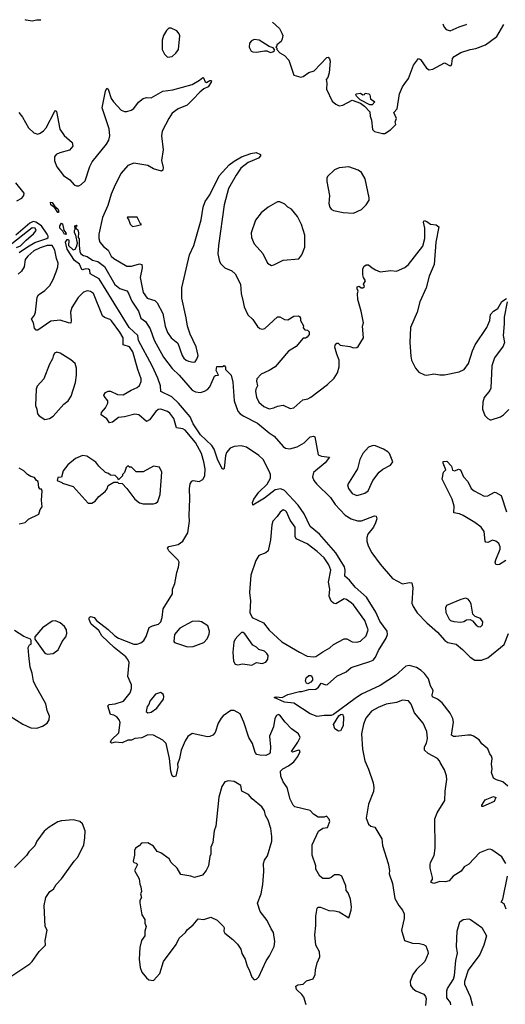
# Model space of a CAD drawing. Extents: x 1468344 to 1613994, y 525695 to 643861.
# Tile 426 of 427: x 1605288 to 1609446, y 632209 to 640640. Entities that reach past the tile are written whole.
import ezdxf

# ---------------------------------------------------------------- set-up
doc = ezdxf.new("R2010")
doc.units = 0

msp = doc.modelspace()

# ---------------------------------------------------------------- linework, layer by layer
at = {"layer": '0CON10XD'}
for points in [[(1605467.7, 640638.4), (1605470, 640635), (1605436.4, 640636.4), (1605395, 640626.7), (1605345, 640635.4), (1605334.1, 640639.6)], [(1606555, 640317.5), (1606595, 640323.3), (1606625, 640352.5), (1606646.7, 640385), (1606660.7, 640500.7), (1606655, 640517.5), (1606633.6, 640543.6), (1606585, 640566.7), (1606565, 640566.7), (1606545, 640547.5), (1606520, 640505), (1606507.5, 640465), (1606507.5, 640385), (1606527.5, 640345), (1606555, 640317.5)], [(1607454.2, 640619.7), (1607513.3, 640565), (1607533.3, 640525), (1607540, 640505), (1607536.7, 640475), (1607526.4, 640453.6), (1607490, 640425), (1607490, 640415), (1607480, 640405), (1607490, 640395), (1607490, 640385), (1607517, 640357), (1607555, 640333.3), (1607592.3, 640292.3), (1607634.1, 640164.1), (1607695, 640148), (1607715, 640153.8), (1607765, 640188.8), (1607808.3, 640201.7), (1607917.5, 640315), (1607928.3, 640318.3), (1607941.2, 640305), (1607946, 640285), (1607937.5, 640185), (1607926.7, 640145), (1607911.2, 640128.8), (1607919.2, 640095), (1607916, 640046), (1607965, 639942.5), (1607996.4, 639916.4), (1608025, 639903.3), (1608055, 639906.7), (1608135, 639950), (1608205, 639924), (1608239.8, 639899.8), (1608285, 639850), (1608288, 639815), (1608300.7, 639780.7), (1608309.3, 639699.3), (1608325, 639683.3), (1608395, 639663.8), (1608415, 639666.2), (1608463, 639697), (1608508, 639742), (1608504.2, 639765), (1608515.7, 639795), (1608490.8, 639845), (1608520.6, 639875), (1608540, 640005), (1608566, 640065), (1608585.6, 640094.4), (1608618, 640135), (1608660.5, 640249.5), (1608701.7, 640308.3), (1608718.8, 640298.8), (1608770, 640225), (1608795, 640210.6), (1608825, 640215.5), (1608925, 640270.9), (1608975, 640245.8), (1608982.5, 640247.5), (1608989.3, 640260.7), (1608993.1, 640306.9), (1609006.8, 640323.2), (1609065, 640359.2), (1609145, 640385.6), (1609195, 640392.5), (1609275.6, 640424.4), (1609373.8, 640495), (1609432, 640597.4)], [(1608910.6, 640605.3), (1608922.9, 640575), (1608940, 640555), (1608975, 640544.4), (1609050.6, 640579.4), (1609111.4, 640598.6), (1609116.6, 640602.2)], [(1607435, 640360), (1607455, 640363.3), (1607470, 640375), (1607470, 640385), (1607458.3, 640398.3), (1607425, 640410), (1607337.5, 640465), (1607295, 640468.8), (1607271.7, 640458.3), (1607255, 640440), (1607252, 640405), (1607271.4, 640371.4), (1607285, 640363.3), (1607315, 640361.2), (1607385, 640373.3), (1607405, 640372.5), (1607435, 640360)], [(1605280, 639845), (1605312.2, 639805), (1605364.7, 639714.7), (1605409.3, 639670.7), (1605445, 639660.5), (1605465, 639667.3), (1605492.4, 639687.6), (1605515.4, 639715), (1605585, 639850), (1605595, 639862.5), (1605603.9, 639853.9), (1605631.1, 639701.1), (1605668.3, 639648.3), (1605738.8, 639588.8), (1605743.9, 639556.1), (1605715, 639521.4), (1605630.7, 639499.3), (1605601.2, 639485), (1605585.8, 639465), (1605585, 639432.5), (1605605, 639378.8), (1605662.5, 639305), (1605718.6, 639268.6), (1605755.8, 639225.8), (1605775.9, 639215.9), (1605795, 639217.5), (1605815, 639228.6), (1605848.8, 639261.2), (1605887.8, 639382.2), (1605908.1, 639421.9), (1606031.1, 639575), (1606050.9, 639609.1), (1606060, 639645), (1606053.8, 639705), (1605994, 639885), (1606022.1, 640027.9), (1606035, 640052.5), (1606046.2, 640045), (1606070.8, 639965), (1606092, 639935), (1606155.9, 639865.9), (1606185, 639853.8), (1606205, 639853.8), (1606243.9, 639866.1), (1606265, 639880), (1606305, 639933.3), (1606345, 639966), (1606375, 639973.8), (1606415, 639970), (1606515, 640027.8), (1606600.5, 640039.5), (1606765, 640084.2), (1606829.2, 640120.8), (1606855, 640143.3), (1606862.5, 640142.5), (1606875, 640107.5), (1606887, 640103), (1606915, 640120), (1606925, 640120), (1606930, 640115), (1606927.5, 640105), (1606902.5, 640065), (1606865, 640046.7), (1606830.5, 640019.5), (1606770.8, 639955)], [(1606770.8, 639955), (1606722.6, 639907.4), (1606645, 639876.7), (1606595, 639839.4), (1606564.3, 639795), (1606508.1, 639685), (1606501.4, 639645), (1606515.7, 639525), (1606503.3, 639435), (1606516.2, 639375), (1606515, 639352.5), (1606503.9, 639343.9), (1606435, 639364), (1606385, 639392), (1606265, 639412.2), (1606215, 639391.9), (1606155.8, 639324.2), (1606105.4, 639225), (1606072.5, 639145), (1606042, 639048), (1605997.5, 638945), (1605966, 638804), (1605964.6, 638765), (1605975, 638734.3), (1606005, 638697.8), (1606045.6, 638665), (1606072.9, 638615), (1606094.4, 638595), (1606205, 638530.4), (1606245, 638530), (1606315, 638548.2), (1606335, 638543.8), (1606337.5, 638515), (1606320.9, 638430.9), (1606344.6, 638305), (1606378.6, 638255), (1606444, 638235), (1606466.5, 638215), (1606515, 638123.3), (1606535, 638016.7), (1606555, 637962), (1606585, 637914.3), (1606640.9, 637870.9), (1606680, 637765), (1606695, 637742), (1606715, 637724.2), (1606735, 637716.2), (1606775, 637707.5), (1606789.3, 637710.7), (1606805, 637732.5), (1606815.6, 637765), (1606797.9, 637837.9), (1606747, 637947), (1606724.4, 638014.4), (1606715, 638087.5), (1606675.6, 638255), (1606675.5, 638345), (1606742.2, 638625), (1606778.5, 638705), (1606842.2, 638925), (1606859.2, 639035), (1606875, 639082.5), (1606915, 639138.8), (1606995, 639302), (1607082.3, 639397.7), (1607125, 639428.8), (1607187.5, 639465), (1607266, 639494), (1607313.6, 639503.6), (1607350, 639485), (1607350, 639475), (1607332.5, 639455), (1607245, 639416), (1607182.1, 639367.9), (1607140.6, 639309.4), (1607076.5, 639195), (1607039.1, 639055), (1606990.4, 638705), (1606985.5, 638635), (1606998.9, 638568.9), (1607009.7, 638549.7), (1607044.4, 638514.4), (1607105, 638489.2), (1607134.4, 638464.4), (1607178.6, 638375), (1607184.3, 638294.3), (1607200.8, 638225), (1607210.3, 638180.3), (1607241.9, 638111.9), (1607285, 638074), (1607325, 638013.8), (1607345, 637996.2), (1607365, 637991.2), (1607386.7, 637995), (1607495, 638096.2), (1607515, 638096.2), (1607555, 638073.8), (1607585, 638071.2), (1607635, 638101.2), (1607673, 638103), (1607685, 638097.5), (1607692.5, 638085), (1607692.5, 638065), (1607717, 638017), (1607715, 638000), (1607730, 637985), (1607751.7, 637981.7), (1607767, 637967), (1607767.5, 637945), (1607749.3, 637920.7), (1607735, 637912.5), (1607715, 637912.5), (1607655, 637842.5), (1607589.3, 637800.7), (1607475, 637667.8), (1607423.8, 637636.2), (1607355, 637605.5), (1607319.5, 637565), (1607315.5, 637545), (1607323.1, 637505), (1607309.2, 637475), (1607307.1, 637455), (1607315, 637407.5), (1607335.8, 637365), (1607378.3, 637328.3), (1607425, 637307.5), (1607465, 637315.8), (1607495, 637330.8), (1607545, 637340), (1607605, 637310.8), (1607634.3, 637315.7), (1607713.8, 637385), (1607755, 637394.4), (1607782.2, 637407.8), (1607922.5, 637517.5), (1607979.5, 637570.5), (1608010, 637615), (1608023, 637667), (1608023.3, 637725), (1608002.5, 637775), (1607987.5, 637835), (1607988.3, 637851.7), (1608005, 637870), (1608015, 637870), (1608033, 637853), (1608115, 637841.2), (1608145, 637831.2), (1608175, 637833.8), (1608185, 637842.5), (1608231.2, 637915), (1608223.8, 638015), (1608231.2, 638045), (1608212, 638145), (1608183.6, 638243.6), (1608181.2, 638295), (1608186.7, 638315), (1608177.5, 638335), (1608178.3, 638351.7), (1608195, 638357.5), (1608213.3, 638343.3), (1608225, 638342.5), (1608240, 638355), (1608232.5, 638375), (1608250, 638405), (1608233, 638433), (1608227.5, 638455), (1608227, 638503), (1608233.9, 638526.1), (1608255, 638540), (1608275, 638540), (1608307.5, 638515), (1608335, 638496.7), (1608375, 638481.2), (1608465, 638491.2), (1608515, 638487.5), (1608585, 638517.5), (1608615.9, 638544.1), (1608740, 638700), (1608758, 638765), (1608756.2, 638855), (1608746.7, 638905), (1608750, 638920), (1608775, 638912.5), (1608805, 638887.5), (1608855, 638882.5), (1608876.7, 638865), (1608851.2, 638735), (1608837, 638543), (1608794, 638445), (1608769.2, 638345), (1608715, 638222.5), (1608690, 638135), (1608634.2, 638005), (1608630, 637875), (1608638.3, 637758.3), (1608644, 637724), (1608676.9, 637655), (1608705, 637620.8), (1608755, 637597.5), (1608775, 637595.8), (1608835, 637607.5), (1608885, 637598), (1608925, 637598.8), (1609050, 637625), (1609094.2, 637645.8), (1609131.4, 637695), (1609164.4, 637805), (1609186.9, 637855), (1609287.1, 638005), (1609312.5, 638065), (1609320.6, 638115), (1609345.5, 638145), (1609382.3, 638167.7), (1609415, 638226), (1609455, 638252.5)], [(1608285, 639910.8), (1608204.2, 639954.2), (1608173.3, 639985), (1608167.5, 639995), (1608170, 640005), (1608205, 640010), (1608225, 639997.5), (1608240, 640000), (1608245, 640010), (1608277.5, 640005), (1608286.2, 639995), (1608291.7, 639961.7), (1608330, 639935), (1608305, 639911.2), (1608285, 639910.8)], [(1608145, 638984.2), (1608215, 639013.8), (1608255.6, 639054.4), (1608280, 639095), (1608280.8, 639115), (1608245, 639277.5), (1608215, 639330), (1608185, 639350), (1608105, 639381.2), (1608025, 639372), (1607982.5, 639355), (1607923.6, 639296.4), (1607917, 639283), (1607916.7, 639255), (1607940, 639135), (1607936.2, 639065), (1607942.5, 639035), (1607955, 639016.2), (1607976, 639006), (1608057.4, 638987.4), (1608145, 638984.2)], [(1605262.5, 639087.5), (1605307.3, 639112.7), (1605323.3, 639135), (1605326.4, 639155), (1605255, 639241.4)], [(1605615, 638987.5), (1605588, 639028), (1605556.2, 639055), (1605552, 639078), (1605565, 639073.3), (1605590.5, 639040.5), (1605615, 639021.2), (1605620, 639005), (1605620, 638990), (1605615, 638987.5)], [(1607445, 638536), (1607465, 638540), (1607545, 638582), (1607678.3, 638591.7), (1607704.2, 638625.8), (1607728.3, 638691.7), (1607730, 638795), (1607701.2, 638885), (1607668, 638955), (1607615, 639016.2), (1607585, 639033.8), (1607559.8, 639059.8), (1607515, 639080.8), (1607495, 639079.2), (1607415.9, 639034.1), (1607355, 638986.7), (1607307.3, 638922.7), (1607270, 638815), (1607272, 638775), (1607295, 638720), (1607369.1, 638639.1), (1607410.8, 638555), (1607445, 638536)], [(1606255, 638870), (1606285, 638873.3), (1606330, 638885), (1606321.7, 638891.7), (1606295, 638950), (1606210.7, 638949.3), (1606207.5, 638945), (1606223.8, 638923.8), (1606235, 638887.5), (1606255, 638870)], [(1605262.3, 638687.7), (1605296.4, 638703.6), (1605345, 638751.4), (1605406.3, 638805), (1605430.7, 638835), (1605420.3, 638855), (1605395, 638857.3), (1605180.8, 638689.2)], [(1605284.6, 638645), (1605355, 638695.8), (1605419.4, 638730.6), (1605521.2, 638765), (1605531.2, 638775), (1605532.1, 638785), (1605524, 638804), (1605474.3, 638874.3), (1605427.2, 638907.2), (1605405, 638911.1), (1605375, 638896.7), (1605255, 638795.5)], [(1605685, 638800), (1605670, 638805), (1605658.8, 638828.8), (1605632.9, 638855), (1605632, 638875), (1605645, 638897.5), (1605655, 638892.5), (1605666.2, 638836.2), (1605683.3, 638815), (1605685, 638800)], [(1609466.7, 634076.7), (1609425, 634115.5), (1609370.3, 634130.3), (1609345.8, 634145.8), (1609329.2, 634195), (1609334.2, 634225), (1609329.2, 634265), (1609332.5, 634315), (1609327.5, 634335), (1609313.2, 634353.2), (1609295.9, 634395.9), (1609245, 634440), (1609222.7, 634472.7), (1609175, 634505.7), (1609155, 634512.9), (1609125, 634513.1), (1609021.1, 634501.1), (1609003.1, 634503.1), (1608986, 634515), (1609001.5, 634625), (1608996.2, 634655), (1608975, 634701.1), (1608905, 634791.2), (1608865, 634821.3), (1608822.5, 634842.5), (1608819.4, 634855), (1608827.3, 634895), (1608806.8, 634935), (1608787.6, 634995), (1608755, 635040.4), (1608725, 635068), (1608685, 635093.1), (1608625, 635108.9), (1608595, 635105.4), (1608505, 635023.6), (1608375, 634939.7), (1608214, 634865), (1608161.9, 634828.1), (1607975, 634689.6), (1607955, 634682.5), (1607895, 634681.9), (1607835, 634672.2), (1607775, 634695.8), (1607636.5, 634786.5), (1607555, 634796.2), (1607467.5, 634835), (1607485, 634842.5), (1607535, 634837.5), (1607585, 634862), (1607685, 634886.7), (1607705, 634886.7), (1607765, 634904), (1607825, 634906.7), (1607847.1, 634925), (1607870.8, 634959.2), (1607910, 634945), (1607925, 634946.2), (1608002.4, 635017.6), (1608084.4, 635055.6), (1608125.6, 635094.4), (1608285, 635143.8), (1608315, 635156.4), (1608335, 635182.2), (1608361.2, 635238.8), (1608425.5, 635345.5), (1608437, 635377), (1608434.7, 635405), (1608371.1, 635491.1), (1608336.3, 635566.3), (1608256.7, 635695), (1608160.3, 635780.3), (1608111.7, 635841.7), (1608071.1, 635875), (1608076.2, 635925), (1608068.3, 635955), (1607995.5, 636075), (1607854.2, 636235), (1607775, 636301.5), (1607725, 636408.7), (1607672.8, 636482.8), (1607555, 636609.3), (1607525, 636624.1), (1607475, 636614.1), (1607385, 636541.8), (1607283.3, 636483.3), (1607281.2, 636505), (1607292.9, 636535), (1607336.9, 636595), (1607408.3, 636661.7), (1607434.6, 636715), (1607434.7, 636745), (1607424.7, 636775), (1607372.1, 636875), (1607337.2, 636907.2), (1607230.7, 636980.7), (1607185, 636991.1), (1607125, 636985.3), (1607089.2, 636970.8), (1607058.8, 636935), (1607049.6, 636905), (1607039.3, 636800.7), (1607035, 636790), (1607025, 636792.5), (1606985, 636868.8), (1606952.8, 636962.8), (1606933.3, 636993.3), (1606835, 637086.2), (1606775, 637180.5), (1606749.2, 637239.2), (1606647.2, 637357.2), (1606590.6, 637410.6), (1606498, 637455), (1606492.7, 637505), (1606470.4, 637570.4), (1606422.3, 637675), (1606305, 637892.5), (1606301.1, 637935), (1606224.6, 638005), (1606028.9, 638325), (1605970, 638420), (1605892.5, 638465), (1605887.5, 638495), (1605877.5, 638505), (1605855, 638506.2), (1605825, 638496.7), (1605820.5, 638500.5), (1605800, 638545), (1605757, 638577), (1605695.5, 638675), (1605679.5, 638735), (1605695, 638758), (1605705, 638756.7), (1605708.1, 638748.1), (1605707.1, 638707.1), (1605745, 638668), (1605763.3, 638675), (1605773.8, 638695), (1605782.5, 638725), (1605770, 638795), (1605757.5, 638815), (1605757.5, 638835), (1605762.5, 638845), (1605760, 638875), (1605775, 638880), (1605780, 638875), (1605770, 638865), (1605770, 638855), (1605785, 638840), (1605792.5, 638815), (1605790, 638775), (1605796.4, 638763.6), (1605797.5, 638705), (1605803.8, 638655), (1605812, 638635), (1605835, 638621.2), (1605865, 638613.3), (1605911.5, 638581.5), (1605958.3, 638568.3), (1606015, 638526.7), (1606103.6, 638373.6), (1606145, 638338), (1606205, 638319.2), (1606217.5, 638305), (1606237.5, 638255), (1606248.9, 638228.9), (1606305.5, 638145), (1606326, 638085), (1606364.2, 638055), (1606405, 637993.8), (1606439.2, 637895), (1606519.4, 637749.4), (1606592.4, 637652.4), (1606655, 637596.4), (1606765, 637467.3), (1606795, 637452.5), (1606835, 637447.5), (1606871.7, 637458.3), (1606895, 637472.5), (1606915.6, 637495), (1606955, 637586.2), (1606965, 637593.3), (1606990, 637595), (1606971.2, 637635), (1606975, 637670), (1607025, 637670), (1607038.3, 637678.3), (1607050, 637665), (1607050, 637645), (1607100, 637595), (1607113.3, 637535), (1607125.5, 637375.5), (1607155, 637288.8), (1607175.4, 637265.4), (1607207.5, 637245), (1607325, 637183.9), (1607425, 637101.5), (1607468, 637075), (1607544.4, 636985), (1607565, 636970), (1607600, 636965), (1607665, 636982), (1607725, 637016.2), (1607775, 637068.8), (1607805, 637073.3), (1607815, 637067.5), (1607843.9, 636913.9), (1607871.7, 636901.7), (1607940, 636895), (1607904, 636845), (1607805, 636762), (1607796.5, 636725), (1607805.6, 636695), (1607829.5, 636665), (1607949.6, 636549.6), (1607989.6, 636489.6), (1608075, 636396.8), (1608125, 636366.1), (1608181.7, 636348.3), (1608215, 636348.5), (1608325, 636391.2), (1608340, 636390), (1608345.7, 636365.7), (1608335, 636331.2), (1608316.4, 636295), (1608269.6, 636235), (1608259.6, 636205), (1608261.1, 636175), (1608272.7, 636135), (1608304, 636075), (1608375, 635976.5), (1608478.8, 635855), (1608565, 635808.8), (1608625, 635821.2), (1608645, 635816.7), (1608652.9, 635775), (1608646.5, 635645), (1608656.7, 635615), (1608690.1, 635560.1), (1608774.4, 635474.4), (1608864.7, 635395), (1608927.1, 635325), (1608955, 635308), (1609025, 635291.8), (1609078.3, 635248.3), (1609145, 635182.1), (1609185, 635157.1), (1609243.3, 635155), (1609295, 635176), (1609435, 635290.6), (1609474.7, 635385.3)], [(1606496.2, 637306.2), (1606475, 637301.1), (1606455, 637285.7), (1606398.6, 637215), (1606375, 637199.2), (1606308.8, 637255), (1606275, 637262.5), (1606185, 637238.6), (1606135, 637234.2), (1606084, 637195), (1606057.7, 637187.7), (1606035, 637222), (1605986.7, 637255), (1605987.5, 637275), (1606024.2, 637315), (1606044.2, 637355), (1606042, 637375), (1606010.8, 637415), (1606008.8, 637425), (1606022.9, 637447.1), (1606045, 637458), (1606065, 637458.6), (1606125, 637430), (1606175, 637427.1), (1606242.7, 637467.3), (1606295, 637489.4), (1606315, 637508), (1606328.5, 637541.5), (1606328.8, 637565), (1606298.5, 637645), (1606257.2, 637795), (1606227.7, 637837.7), (1606174.6, 637854.6), (1606173.4, 637915), (1606145.9, 637965), (1606075, 638062.2), (1606062.4, 638072.4), (1606015, 638088.6), (1605998.6, 638105), (1605920.8, 638295), (1605895, 638312.9), (1605865, 638317.5), (1605834.7, 638305.3), (1605790.4, 638259.6), (1605733.7, 638176.3), (1605723.1, 638135), (1605730, 638065), (1605725, 638042), (1605705, 638043.5), (1605635, 638067.5), (1605555, 638057.6), (1605445, 637980), (1605430.7, 637980.7), (1605415, 637997.5), (1605405.8, 638045), (1605390, 638075), (1605415, 638108.8), (1605424.2, 638134.2), (1605437.5, 638265), (1605448.8, 638285), (1605505, 638320.8), (1605545.3, 638364.7), (1605573.8, 638415), (1605600.3, 638479.7), (1605616, 638525), (1605618, 638555), (1605602.7, 638595), (1605590.6, 638665), (1605565.4, 638705.4), (1605525, 638707.6), (1605462.6, 638687.4), (1605410.5, 638659.5), (1605357.2, 638615), (1605335.4, 638585), (1605327.1, 638525), (1605303.9, 638486.1), (1605275, 638462)], [(1609463.3, 638225), (1609436.1, 638093.9), (1609437.5, 638035), (1609428.8, 637935), (1609440, 637875), (1609426.7, 637845), (1609353.3, 637743.3), (1609331.2, 637675), (1609320.8, 637485), (1609312.5, 637465), (1609264.4, 637405), (1609252.7, 637365), (1609249.4, 637305), (1609272, 637252), (1609295, 637225.8), (1609315, 637214.2), (1609325, 637212.5), (1609405, 637239.2), (1609431.2, 637255), (1609476.8, 637303.2)], [(1605505, 637216.7), (1605545, 637223.8), (1605576.2, 637245), (1605665, 637348.8), (1605703.9, 637376.1), (1605728.8, 637415), (1605765, 637532.5), (1605774.2, 637595), (1605775.9, 637655.9), (1605762.5, 637695), (1605725, 637726.7), (1605635, 637783.3), (1605605, 637792.5), (1605587, 637783), (1605575, 637760), (1605570, 637735), (1605545, 637691.2), (1605495.7, 637565), (1605437.1, 637502.9), (1605428.6, 637475), (1605423.8, 637335), (1605436.2, 637305), (1605440, 637265), (1605455, 637246.7), (1605505, 637216.7)], [(1607741.9, 632205), (1607719.8, 632269.8), (1607705, 632292), (1607658.8, 632335), (1607653.3, 632365), (1607670, 632375), (1607715, 632381.2), (1607745, 632411.2), (1607801.7, 632428.3), (1607816.7, 632465), (1607820, 632505), (1607835.9, 632564.1), (1607858, 632615), (1607855, 632657.5), (1607822.5, 632715), (1607814, 632805), (1607822.9, 632885), (1607822.5, 632965), (1607836.4, 633033.6), (1607845, 633040), (1607865, 633040), (1607935, 633013.3), (1607985, 633010), (1608025, 633000), (1608105, 632950), (1608127.5, 633015), (1608130, 633045), (1608119.3, 633109.3), (1608100, 633165), (1608083.3, 633185), (1608080, 633225), (1608047.5, 633305), (1608025, 633317.5), (1607985, 633317.5), (1607956.4, 633293.6), (1607935, 633287.5), (1607885, 633287.5), (1607857, 633307), (1607823.3, 633365), (1607823.3, 633395), (1607791.2, 633485), (1607791.2, 633575), (1607847, 633693), (1607885, 633717.5), (1607925, 633722.5), (1607943.8, 633775), (1607936.7, 633795), (1607915, 633820), (1607895, 633812.5), (1607845, 633812.5), (1607805, 633836.7), (1607775, 633870), (1607645, 633900), (1607630, 633915), (1607604.4, 633964.4), (1607577.8, 634065), (1607544.4, 634115), (1607525, 634162.5), (1607521.2, 634205), (1607540, 634225), (1607589.7, 634250.3), (1607635, 634284), (1607668.6, 634331.4), (1607689.2, 634375), (1607685, 634383.3), (1607674.6, 634385.4), (1607625, 634368), (1607614.2, 634375), (1607670, 634455), (1607689.4, 634495), (1607675, 634523.8), (1607615, 634568), (1607562.5, 634625), (1607516, 634685), (1607505, 634690.8), (1607487, 634683), (1607473.1, 634655), (1607461.4, 634585), (1607427.1, 634505), (1607435.8, 634415), (1607433.3, 634365), (1607425, 634353.3), (1607395, 634340), (1607345, 634341.2), (1607318.8, 634348.8), (1607304.4, 634364.4), (1607282.1, 634442.1), (1607249.2, 634495), (1607208, 634625), (1607175.8, 634695.8), (1607125, 634724), (1607095, 634724), (1607030.9, 634679.1), (1607012, 634658), (1606988.9, 634615), (1606963, 634537), (1606943.3, 634515), (1606915, 634501.2), (1606895, 634500), (1606765, 634526.7), (1606728.3, 634501.7), (1606704, 634465), (1606670.8, 634385), (1606657.1, 634315), (1606640, 634265), (1606641.2, 634238.8), (1606626.1, 634163.9), (1606605, 634156.7), (1606595, 634166.7), (1606582.2, 634205), (1606570.6, 634315), (1606543, 634443), (1606515, 634470.8), (1606432.8, 634512.8), (1606385, 634515.3), (1606335, 634492.1), (1606275, 634486.2), (1606245, 634471.9), (1606215, 634470.4), (1606165, 634448.7), (1606105, 634454.7), (1606075, 634446.5), (1606065, 634452.5), (1606074.6, 634475), (1606138.6, 634535), (1606147.7, 634622.3), (1606140.4, 634645), (1606119.7, 634669.7), (1606095, 634685.7), (1606065, 634691.2), (1606042.5, 634765), (1606053, 634777), (1606105, 634781.2), (1606177.5, 634805), (1606233.9, 634876.1), (1606245.8, 634914.2), (1606245.8, 634945), (1606215.3, 635015), (1606224.7, 635134.7), (1606215, 635161.9), (1606196.2, 635185), (1606096.2, 635265), (1605992.5, 635365), (1605965, 635410), (1605900, 635465), (1605882.5, 635505), (1605883, 635517), (1605895, 635530), (1605925, 635521.2), (1605946.7, 635496.7), (1606045, 635419.4), (1606103.5, 635363.5), (1606134.1, 635344.1), (1606265, 635293.8), (1606295, 635292.2), (1606325, 635304.4), (1606350.8, 635325), (1606372, 635358), (1606398.1, 635435), (1606425, 635449.4), (1606475.9, 635464.1), (1606495.9, 635484.1), (1606509.3, 635520.7), (1606516.7, 635595), (1606596, 635725), (1606597.3, 635762.7), (1606616.8, 635813.2), (1606635, 635906.7), (1606649.1, 635950.9), (1606654, 635995), (1606645, 636011.2), (1606565, 636091.2), (1606553.8, 636116.2), (1606565, 636128.8), (1606644.3, 636145.7), (1606685.6, 636174.4), (1606728.8, 636245), (1606743.1, 636345), (1606738.1, 636395), (1606744.2, 636535.8), (1606741.1, 636625), (1606748.1, 636665), (1606762.8, 636687.2), (1606775, 636694.3), (1606825, 636685.8), (1606855, 636704), (1606872.2, 636735), (1606875.4, 636795), (1606866, 636855), (1606845.9, 636925), (1606795, 637020.4), (1606705, 637126.2), (1606685, 637136.8), (1606630.8, 637145), (1606608.8, 637225), (1606575, 637270.6), (1606554.6, 637284.6), (1606496.2, 637306.2)], [(1608175, 636567.1), (1608205, 636573.1), (1608243.8, 636586.2), (1608270.8, 636605), (1608310.6, 636695), (1608365, 636766), (1608397.9, 636792.1), (1608462.5, 636825), (1608482.5, 636855), (1608453.3, 636925), (1608439.5, 636939.5), (1608402.7, 636962.7), (1608335, 636991.9), (1608315, 636993.3), (1608275, 636980.5), (1608225.7, 636925), (1608200, 636875), (1608181.4, 636795), (1608094.3, 636655.7), (1608104.2, 636625), (1608135, 636582.5), (1608175, 636567.1)], [(1606435, 636493.8), (1606455, 636498.8), (1606471.2, 636515), (1606490, 636575), (1606506.7, 636765), (1606485, 636807.5), (1606435, 636817.5), (1606345, 636767.5), (1606285, 636767.5), (1606245, 636807.5), (1606228.3, 636808.3), (1606215, 636820), (1606200, 636805), (1606187, 636763), (1606170, 636745), (1606170, 636735), (1606135, 636700), (1606130, 636715), (1606106.1, 636736.1), (1606065, 636740), (1606050, 636755), (1606023.6, 636763.6), (1605965, 636816.7), (1605941.2, 636851.2), (1605863.9, 636903.9), (1605825, 636908.8), (1605765, 636883.3), (1605701.2, 636828.8), (1605661.7, 636778.3), (1605646.7, 636723.3), (1605615, 636720), (1605610, 636695), (1605648.3, 636678.3), (1605655, 636670), (1605745, 636642.5), (1605875, 636500), (1605905, 636500), (1605935, 636517.5), (1605965, 636557.5), (1606020, 636600), (1606035.9, 636624.1), (1606045, 636652.5), (1606095, 636680), (1606125, 636680), (1606135, 636670), (1606165, 636667.5), (1606206.7, 636625), (1606273, 636533), (1606315, 636503.8), (1606346.1, 636493.9), (1606435, 636493.8)], [(1609449.8, 636010.2), (1609395, 635974.3), (1609375, 635971.2), (1609366.1, 635976.1), (1609358.8, 635995), (1609363.6, 636013.6), (1609401.9, 636105), (1609402.9, 636125), (1609389.2, 636155), (1609365, 636175.8), (1609335, 636183.3), (1609295, 636163.3), (1609280, 636165), (1609273.3, 636175), (1609266.4, 636256.4), (1609238.6, 636295), (1609185, 636335.5), (1609085, 636395.8), (1609055, 636408), (1609006.7, 636416.7), (1609007.5, 636475), (1608991.9, 636535), (1608906.2, 636705), (1608916.7, 636765), (1608937.5, 636785), (1608913, 636843), (1608913, 636857), (1608945, 636860), (1608986.1, 636816.1), (1608995, 636782.5), (1609015, 636777.5), (1609045, 636792.5), (1609062.5, 636785), (1609087.5, 636725), (1609125.8, 636685.8), (1609154.5, 636624.5), (1609178.8, 636605), (1609265, 636561.2), (1609295, 636563.8), (1609353, 636593), (1609365, 636592.5), (1609410, 636565), (1609455.7, 636425)], [(1605285, 636322), (1605335.9, 636334.1), (1605365, 636363.8), (1605453.3, 636405), (1605463.3, 636445), (1605480.7, 636469.3), (1605476.2, 636525), (1605481.7, 636601.7), (1605475, 636620), (1605465, 636620), (1605452.5, 636635), (1605447.5, 636685), (1605433.6, 636693.6), (1605415, 636720), (1605385, 636727.5), (1605355, 636746.7), (1605325, 636776.7), (1605285, 636800)], [(1607805, 635184.2), (1607825, 635188), (1607882.4, 635227.6), (1607945, 635260.8), (1607975, 635290.8), (1608065, 635339.4), (1608088.7, 635338.7), (1608135, 635314), (1608175, 635311.2), (1608205, 635317.5), (1608255, 635363.8), (1608270.8, 635415), (1608242.9, 635495), (1608145, 635629.2), (1608125, 635647.1), (1608085, 635675.6), (1608065, 635681.9), (1607995, 635639.1), (1607975, 635642.9), (1607955, 635661.5), (1607939.1, 635705), (1607942.4, 635765), (1607933.3, 635825), (1607953.3, 635925), (1607935, 635972), (1607895, 636031.4), (1607835, 636086.9), (1607750.5, 636150.5), (1607655.5, 636195.5), (1607645.7, 636215.7), (1607645.8, 636295), (1607605.4, 636355.4), (1607571.4, 636425), (1607565, 636434), (1607545, 636442), (1607517.3, 636422.7), (1607493.8, 636385), (1607456.2, 636345), (1607446, 636315), (1607436.9, 636185), (1607415, 636093.3), (1607395.5, 636074.5), (1607335, 636052.5), (1607309.4, 636010.6), (1607267.1, 635885), (1607254.5, 635735), (1607264.4, 635665), (1607260, 635565), (1607280, 635520), (1607375.6, 635475.6), (1607423.1, 635413.1), (1607532.4, 635312.4), (1607684.5, 635224.5), (1607748.9, 635188.9), (1607805, 635184.2)], [(1609235, 635440), (1609251.7, 635458.3), (1609253.8, 635485), (1609235, 635511.2), (1609189.3, 635529.3), (1609169.3, 635549.3), (1609154.1, 635634.1), (1609145, 635656.7), (1609127.3, 635677.3), (1609105, 635686), (1609066.4, 635676.4), (1608942.5, 635625), (1608933.3, 635605), (1608936.7, 635565), (1608965, 635507.5), (1608977.5, 635495), (1609005, 635486.2), (1609065, 635482.5), (1609092.3, 635487.7), (1609115, 635500), (1609145, 635503.3), (1609165, 635492.5), (1609197.5, 635455), (1609215, 635443.3), (1609235, 635440)], [(1605525, 635206.2), (1605575, 635213.8), (1605616.7, 635245), (1605652, 635315), (1605683.1, 635355), (1605692.2, 635385), (1605688.9, 635415), (1605672.8, 635442.8), (1605635, 635475.8), (1605595, 635494), (1605565, 635488.8), (1605485, 635433.8), (1605417.5, 635355), (1605417.5, 635335), (1605505, 635216.2), (1605525, 635206.2)], [(1606725, 635269.2), (1606775, 635274.2), (1606863.5, 635306.5), (1606892.9, 635337.1), (1606910.5, 635379.5), (1606914, 635405), (1606898.8, 635448.8), (1606845, 635484.2), (1606815, 635490), (1606764.1, 635485.9), (1606659.3, 635430.7), (1606613, 635377), (1606607.5, 635315), (1606615, 635307.5), (1606725, 635269.2)], [(1605152, 634712), (1605315, 634608.5), (1605382.7, 634577.3), (1605435.9, 634574.1), (1605485, 634590), (1605525, 634617.5), (1605540, 634645), (1605543.8, 634675), (1605524.3, 634724.3), (1605511.7, 634781.7), (1605420.8, 634945), (1605407.3, 634977.3), (1605395.6, 635045.6), (1605376.7, 635095), (1605366, 635195), (1605360, 635265), (1605371.7, 635288.3), (1605387, 635293), (1605387.5, 635325), (1605380, 635335), (1605325, 635357.5), (1605245, 635410)], [(1607275, 635113.8), (1607315, 635136.7), (1607365, 635128), (1607395, 635140), (1607412.9, 635165), (1607414.3, 635195), (1607405, 635213.8), (1607385, 635233.3), (1607336.4, 635246.4), (1607315.8, 635265.8), (1607283.2, 635283.2), (1607215, 635382.5), (1607201.7, 635391.7), (1607188.3, 635391.7), (1607155, 635362.5), (1607132.5, 635335), (1607120.7, 635309.3), (1607112.9, 635225), (1607117.7, 635147.7), (1607132.5, 635122.5), (1607155, 635116.2), (1607195, 635123.3), (1607275, 635113.8)], [(1607755, 634954), (1607745, 634958.8), (1607735.7, 634975), (1607740, 635005), (1607762.9, 635025), (1607783.3, 635025), (1607795.8, 635005), (1607794, 634985), (1607781.7, 634968.3), (1607755, 634954)], [(1606386.1, 634706.1), (1606415, 634711.4), (1606463.8, 634745), (1606519.5, 634820.5), (1606523.3, 634845), (1606516.7, 634865), (1606495, 634880), (1606450, 634865), (1606403.3, 634805), (1606393.3, 634775), (1606380.5, 634759.5), (1606370, 634715), (1606386.1, 634706.1)], [(1609449.2, 633415), (1609415, 633471.2), (1609331.2, 633531.2), (1609315, 633537.1), (1609297.5, 633535), (1609224, 633506), (1609135, 633409.2), (1609095, 633386.2), (1609069.5, 633350.5), (1609000, 633305), (1608965, 633266.7), (1608935, 633256.7), (1608885, 633260), (1608835, 633243.3), (1608811.7, 633251.7), (1608810, 633265), (1608821.7, 633278.3), (1608823.3, 633295), (1608802, 633375), (1608802, 633405), (1608806.1, 633423.9), (1608837.3, 633482.7), (1608846.9, 633546.9), (1608843, 633797), (1608861.7, 633848.3), (1608928.6, 633955), (1608930, 634035), (1608944.3, 634134.3), (1608943.1, 634165), (1608925, 634216.7), (1608888.8, 634278.8), (1608883.8, 634295), (1608866.7, 634315), (1608785, 634355.5), (1608755, 634384), (1608753.6, 634415), (1608770.5, 634445), (1608779.1, 634485), (1608772.9, 634545), (1608742, 634615), (1608668.6, 634705), (1608639.1, 634779.1), (1608616.5, 634806.5), (1608565, 634813.1), (1608515, 634794.4), (1608425, 634778.9), (1608358.3, 634751.7), (1608300.6, 634719.4), (1608252.2, 634657.8), (1608232.5, 634607.5), (1608215.5, 634525.5), (1608224.4, 634395), (1608242.5, 634295), (1608275, 634221.2), (1608314.4, 634105), (1608321.4, 634065), (1608317.9, 634032.1), (1608275, 633922.5), (1608255, 633802.5), (1608275, 633751.2), (1608295, 633735.8), (1608328.8, 633725), (1608388, 633625), (1608395, 633570), (1608444.1, 633414.1), (1608453.8, 633355), (1608451.2, 633325), (1608480.8, 633245), (1608501.2, 633115), (1608533.9, 633053.9), (1608566.2, 633015), (1608578.8, 632985), (1608580, 632945), (1608558, 632845), (1608583.3, 632755), (1608651.7, 632731.7), (1608710.7, 632730.7), (1608745, 632722.5), (1608765, 632710), (1608783, 632663), (1608786.7, 632645), (1608756, 632575), (1608685, 632506.9), (1608655, 632464.2), (1608632.2, 632405), (1608635, 632370), (1608653.3, 632345), (1608680, 632325), (1608747.3, 632297.3), (1608763.3, 632275), (1608767.7, 632257.7), (1608761.9, 632198.1)], [(1608018.3, 634548.3), (1607987, 634567), (1607974, 634605), (1608022.1, 634677.9), (1608035, 634689.4), (1608052.3, 634692.3), (1608061.3, 634671.3), (1608057.1, 634595), (1608035, 634550), (1608018.3, 634548.3)], [(1606435, 632414.2), (1606487.9, 632472.1), (1606518.6, 632575), (1606628.3, 632721.7), (1606653.8, 632775), (1606706.7, 632825), (1606722.3, 632847.7), (1606775, 632890), (1606815, 632942.5), (1606865.9, 632934.1), (1606925, 632956.7), (1606980, 632930), (1607033.3, 632875), (1607038.8, 632865), (1607036.7, 632835), (1607045, 632817.5), (1607113.9, 632763.9), (1607154.2, 632724.2), (1607181.2, 632681.2), (1607190.8, 632645), (1607219.2, 632595), (1607236, 632535), (1607254, 632505), (1607275, 632442.5), (1607295, 632420), (1607315, 632423.8), (1607335, 632443.3), (1607398.7, 632581.3), (1607428, 632625), (1607466, 632705), (1607473.8, 632746.2), (1607461.2, 632825), (1607440, 632855), (1607408.1, 632928.1), (1607346.9, 633005), (1607325.6, 633075), (1607355.6, 633154.4), (1607370.8, 633235), (1607380, 633345), (1607375.7, 633415), (1607385.7, 633444.3), (1607408.7, 633481.3), (1607446.5, 633605), (1607448.2, 633645), (1607439.5, 633715), (1607415.6, 633785), (1607394.3, 633825), (1607382.9, 633865), (1607360.3, 633900.3), (1607278.3, 633968.3), (1607246.4, 634006.4), (1607191.2, 634035), (1607181.7, 634081.7), (1607125.9, 634115.9), (1607075, 634122), (1607045, 634113.3), (1607018, 634075), (1606992, 633982), (1606968.6, 633735), (1606954.2, 633695), (1606942, 633595), (1606926.2, 633555), (1606926.2, 633495), (1606916.7, 633475), (1606905.8, 633395), (1606885.8, 633354.2), (1606852.5, 633315), (1606785, 633293.8), (1606755, 633306.7), (1606669.3, 633319.3), (1606636.2, 633375), (1606584.4, 633424.4), (1606566.7, 633455), (1606496.2, 633505), (1606466.4, 633516.4), (1606435, 633562.5), (1606385, 633590.8), (1606331.4, 633588.6), (1606311.2, 633565), (1606280, 633545), (1606270, 633525), (1606271.2, 633485), (1606258.8, 633435), (1606265, 633423.3), (1606287, 633417), (1606296.4, 633406.4), (1606272, 633355), (1606310, 633285), (1606317, 633237), (1606326.7, 633215), (1606330, 633175), (1606322.5, 633155), (1606330, 633125), (1606318.3, 633098.3), (1606318.3, 633078.3), (1606333.8, 632975), (1606360, 632935), (1606360, 632905), (1606372.5, 632875), (1606360, 632835), (1606360, 632795), (1606332, 632755), (1606315.8, 632695), (1606312.5, 632595), (1606319.2, 632525), (1606333.5, 632483.5), (1606373.3, 632435), (1606395, 632418.8), (1606435, 632414.2)], [(1609255, 633904), (1609244.2, 633904.2), (1609244.2, 633915), (1609275, 633958.8), (1609345, 633987.5), (1609365, 633980), (1609351.2, 633945), (1609255, 633904)], [(1605205, 632442), (1605374.3, 632555.7), (1605396, 632575), (1605455, 632660), (1605510, 632715), (1605506, 632755), (1605523.3, 632845), (1605506.4, 632876.4), (1605498.8, 633055), (1605513.3, 633125), (1605546.1, 633173.9), (1605576.7, 633195), (1605600, 633235), (1605645.8, 633284.2), (1605754.2, 633435.8), (1605785, 633470), (1605837.1, 633575), (1605847.5, 633635), (1605848, 633695), (1605826, 633755), (1605803.3, 633775), (1605745, 633789.2), (1605645, 633780.8), (1605615, 633770.8), (1605542, 633725), (1605498.8, 633691.2), (1605435.8, 633605), (1605418.8, 633565), (1605366.2, 633515), (1605345.5, 633484.5), (1605245, 633380)], [(1609453.6, 633023.6), (1609435, 633070), (1609410, 633085), (1609425, 633110), (1609465.6, 633305)], [(1608980, 632205), (1608976.2, 632225), (1608946.2, 632265), (1608946.1, 632323.9), (1608951.2, 632345), (1609002, 632425), (1609010.8, 632455), (1609022.5, 632585), (1609037.3, 632647.3), (1609028.6, 632705), (1609034.5, 632835.5), (1609056.7, 632915), (1609085, 632936), (1609135, 632940), (1609147.5, 632935), (1609245.9, 632865.9), (1609283.8, 632795), (1609260.8, 632715), (1609227.1, 632635), (1609128.3, 632501.7), (1609096.5, 632405), (1609097.5, 632382.5), (1609144, 632275), (1609165, 632200)]]:
    msp.add_lwpolyline(points, dxfattribs=at)

doc.saveas('drawing.dxf')
